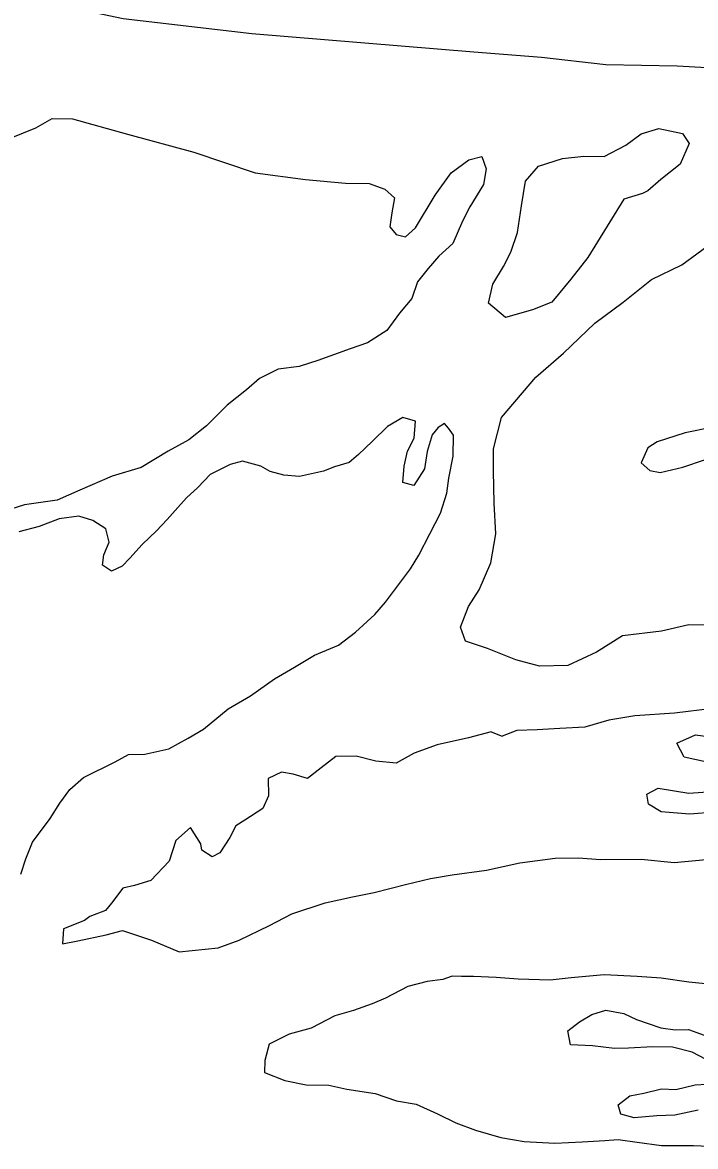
# Model space of a CAD drawing. Extents: x 1127717 to 1741049, y 2026793 to 2244711.
# Drawn here: x 1241414 to 1241843, y 2131810 to 2132526 of the extents above; entities that cross this region are included whole.
import ezdxf

# ---------------------------------------------------------------- set-up
doc = ezdxf.new("R2010")
doc.units = 0
doc.layers.add('9', color=7, linetype='Continuous')

msp = doc.modelspace()

# ---------------------------------------------------------------- linework, layer by layer
at = {"layer": '9'}
for points in [[(1241702.1, 2132507.55), (1241560.58, 2132519.21), (1241478.51, 2132528.78), (1241426.85, 2132539.57), (1241398.81, 2132543.42)], [(1241869.54, 2132496.49), (1241831.57, 2132498.6), (1241786.13, 2132499.52), (1241745.1, 2132504.06), (1241702.1, 2132507.55)], [(1241406.96, 2132452.99), (1241422.78, 2132459.37), (1241433.12, 2132465.12), (1241446.1, 2132464.93), (1241481.27, 2132455.25), (1241523.47, 2132443.73), (1241562.71, 2132430.64), (1241594.75, 2132426.39), (1241620.26, 2132423.99), (1241635.23, 2132423.85), (1241645.3, 2132420.08), (1241651.42, 2132414.72), (1241649.65, 2132405.16), (1241648.37, 2132396.12), (1241652.48, 2132391.21), (1241658.5, 2132389.85), (1241664.85, 2132395.51), (1241677.33, 2132416.34), (1241687.47, 2132430.59), (1241698.75, 2132438.87), (1241707.18, 2132441.08), (1241709.87, 2132433.13), (1241708.11, 2132423.07), (1241699.47, 2132408.85), (1241694.7, 2132399.72), (1241688.55, 2132385.56), (1241679.76, 2132377.34), (1241672.96, 2132369.67), (1241666.18, 2132361), (1241662.44, 2132350.39), (1241654.68, 2132341.2), (1241646.46, 2132329.99), (1241634.17, 2132322.19), (1241623.28, 2132318.42), (1241602.5, 2132310.92), (1241590.62, 2132307.13), (1241577.18, 2132305.31), (1241565.35, 2132299.52), (1241557.03, 2132292.32), (1241544.79, 2132282.51), (1241531.64, 2132269.19), (1241520.37, 2132260.41), (1241507.07, 2132253.08), (1241489.85, 2132242.66), (1241471.52, 2132237.22), (1241450.77, 2132228.22), (1241436.45, 2132221.87), (1241415.56, 2132218.87), (1241402.19, 2132214.55)], [(1241774.6, 2132376.58), (1241763.95, 2132362.81), (1241751.83, 2132348.01), (1241739.47, 2132343.21), (1241722.12, 2132338.29), (1241711.42, 2132347.55), (1241714.12, 2132359.63), (1241720.84, 2132370.8), (1241725.61, 2132379.93), (1241729.8, 2132392.54), (1241732.39, 2132409.63), (1241735.01, 2132425.21), (1241743.26, 2132434.92), (1241758.61, 2132439.79), (1241772.06, 2132441.11), (1241785.04, 2132440.92), (1241798.84, 2132448.26), (1241808.64, 2132455.5), (1241820.04, 2132458.77), (1241835.09, 2132455.62), (1241839.24, 2132449.21), (1241833.56, 2132436.06), (1241821.32, 2132426.26), (1241813.01, 2132419.05), (1241809.55, 2132417.47), (1241797.67, 2132413.68)], [(1241797.67, 2132413.68), (1241774.6, 2132376.58)], [(1241857.07, 2132142.22), (1241839.1, 2132142.29), (1241821.73, 2132138.37), (1241796.85, 2132135.28), (1241780.13, 2132124.87), (1241761.87, 2132116.43), (1241743.91, 2132116), (1241728.84, 2132120.15), (1241710.7, 2132127.23), (1241696.62, 2132131.9), (1241693.41, 2132140.84), (1241698.59, 2132153.98), (1241705.32, 2132164.65), (1241712.89, 2132181.86), (1241715.94, 2132200.45), (1241714.97, 2132219.96), (1241714.48, 2132240.47), (1241714.64, 2132254.5), (1241719.65, 2132274.64), (1241741.5, 2132300.2), (1241759.09, 2132315.63), (1241779.1, 2132334.63), (1241797.24, 2132348.08), (1241815.36, 2132362.53), (1241834.6, 2132372), (1241853.73, 2132385.97)], [(1241413.22, 2131983.49), (1241416.48, 2131993.08), (1241420.72, 2132003.7), (1241431.83, 2132018.98), (1241438.09, 2132028.64), (1241444.37, 2132037.3), (1241453.16, 2132045.02), (1241473.39, 2132055.01), (1241481.76, 2132059.72), (1241492.23, 2132059.97), (1241507.62, 2132063.34), (1241519.93, 2132070.14), (1241529.78, 2132075.88), (1241545.44, 2132088.77), (1241559.71, 2132097.11), (1241574.92, 2132107.99), (1241587.72, 2132115.3), (1241600.51, 2132123.12), (1241615.83, 2132129.49), (1241626.61, 2132137.75), (1241638.82, 2132149.06), (1241645.62, 2132156.73), (1241661.58, 2132178.14), (1241666.86, 2132186.77), (1241674.02, 2132200.46), (1241680.69, 2132213.64), (1241684.88, 2132226.25), (1241686.15, 2132235.8), (1241688.8, 2132249.88), (1241688.98, 2132263.4), (1241685.88, 2132267.83), (1241683.31, 2132270.78), (1241679.38, 2132268.18), (1241675.5, 2132263.58), (1241672.26, 2132252.99), (1241670.53, 2132241.94), (1241663.8, 2132231.26), (1241656.77, 2132233.1), (1241657.51, 2132243.63), (1241659.78, 2132253.2), (1241664.08, 2132261.31), (1241664.81, 2132272.34), (1241656.77, 2132274.65), (1241646.93, 2132268.91), (1241637.18, 2132259.17), (1241628.39, 2132250.95), (1241622.53, 2132245.8), (1241613.11, 2132243.08), (1241606.19, 2132240.41), (1241590.8, 2132237.04), (1241580.8, 2132237.81), (1241572.26, 2132240.11), (1241566.19, 2132243.47), (1241554.63, 2132246.7), (1241546.7, 2132244.51), (1241533.88, 2132238.2), (1241526.09, 2132230), (1241518.76, 2132223.32), (1241513.42, 2132217.18), (1241506.62, 2132209.51), (1241499.8, 2132202.34), (1241490.53, 2132193.61), (1241482.75, 2132184.91), (1241477.88, 2132179.79), (1241470.97, 2132176.62), (1241465.39, 2132180.5), (1241466.23, 2132187.02), (1241469.53, 2132195.11), (1241467.33, 2132203.57), (1241459.22, 2132208.89), (1241450.17, 2132211.68), (1241437.74, 2132209.88), (1241424.88, 2132205.07), (1241411.98, 2132201.76)], [(1241853.55, 2132268.3), (1241836.66, 2132264.9), (1241818.84, 2132258.97), (1241812.94, 2132255.33), (1241808.68, 2132245.71), (1241814.28, 2132240.84), (1241820.8, 2132239.49), (1241835.19, 2132242.84), (1241849.05, 2132247.67)], [(1241854.35, 2132089.08), (1241829.97, 2132086), (1241804.55, 2132084.39), (1241788.15, 2132081.5), (1241772.79, 2132077.13), (1241756.84, 2132076.25), (1241742.39, 2132075.41), (1241729.42, 2132075.1), (1241720.03, 2132071.37)], [(1241712.97, 2132074.21), (1241698.59, 2132070.37), (1241678.74, 2132065.89), (1241663.89, 2132060.53), (1241652.56, 2132054.25), (1241639.56, 2132055.45), (1241627.01, 2132058.66), (1241614.04, 2132058.35), (1241604.73, 2132051.12), (1241595.91, 2132044.4), (1241586.86, 2132047.19), (1241579.34, 2132048.51), (1241570.96, 2132044.31), (1241571.22, 2132033.3), (1241567.42, 2132025.2), (1241556.12, 2132017.92), (1241550.22, 2132014.28), (1241546.41, 2132006.68), (1241540.15, 2131997.02), (1241535.22, 2131994.39), (1241528.63, 2131998.74), (1241528.04, 2132002.74), (1241521.3, 2132013.09), (1241512.02, 2132004.86), (1241507.84, 2131991.74), (1241496.16, 2131979.45), (1241485.75, 2131976.2), (1241478.31, 2131974.52), (1241471.05, 2131964.84), (1241467.17, 2131960.24), (1241457.28, 2131956.5), (1241453.85, 2131953.91), (1241440.5, 2131948.59), (1241439.73, 2131939.06), (1241449.67, 2131940.8), (1241467.54, 2131944.73), (1241477.96, 2131947.48), (1241496.57, 2131941.41), (1241514.22, 2131933.81), (1241539.11, 2131936.41), (1241552.47, 2131941.23), (1241571.7, 2131950.7), (1241586, 2131958.05), (1241607.29, 2131965.06), (1241624.66, 2131968.98), (1241638.57, 2131971.81), (1241658.41, 2131976.79), (1241674.29, 2131980.67), (1241688.21, 2131983), (1241710.09, 2131986.02), (1241731.44, 2131990.53), (1241753.83, 2131993.57), (1241768.79, 2131993.92), (1241782.79, 2131992.75), (1241808.74, 2131992.87), (1241829.75, 2131990.86), (1241850.16, 2131992.85)], [(1241712.97, 2132074.21), (1241720.03, 2132071.37)], [(1241849.68, 2132054.92), (1241836.12, 2132058.1), (1241831.42, 2132067.01), (1241843.27, 2132072.29), (1241862.3, 2132069.74)], [(1241855.93, 2132023.03), (1241839.49, 2132021.63), (1241821.49, 2132023.21), (1241813.39, 2132028.03), (1241812.24, 2132034.51), (1241819.63, 2132038.19), (1241839.17, 2132035.15), (1241859.6, 2132036.63)], [(1241716.22, 2131917.57), (1241701.73, 2131918.23), (1241694.25, 2131918.06), (1241688.26, 2131918.41), (1241682.32, 2131916.27), (1241672.37, 2131915.03), (1241659.97, 2131911.74), (1241645.67, 2131904.39), (1241637.28, 2131900.68), (1241625.4, 2131896.4), (1241613.5, 2131893.11), (1241598.22, 2131885.24), (1241584.34, 2131881.4), (1241571.52, 2131875.09), (1241568.78, 2131864.51), (1241568.46, 2131856.99), (1241581.56, 2131851.8), (1241595.09, 2131849.11)], [(1241856.07, 2131912.88), (1241839.06, 2131914.48), (1241821.54, 2131917.07), (1241806.04, 2131918.2), (1241785.05, 2131919.21), (1241764.14, 2131917.21), (1241750.7, 2131915.89), (1241730.22, 2131916.4), (1241716.22, 2131917.57)], [(1241850.23, 2131865.18), (1241841.13, 2131869.97), (1241828.58, 2131873.17), (1241816.09, 2131873.38), (1241800.64, 2131872.51), (1241791.67, 2131872.3), (1241777.65, 2131873.97), (1241763.66, 2131874.64), (1241761.95, 2131883.61), (1241769.3, 2131889.29), (1241777.17, 2131893.99), (1241786.09, 2131896.7), (1241797.62, 2131894.47), (1241805.7, 2131890.66), (1241821.29, 2131885.52), (1241830.31, 2131884.23), (1241838.79, 2131884.43), (1241848.86, 2131880.66)], [(1241595.09, 2131849.11), (1241609.57, 2131848.96), (1241621.11, 2131846.23), (1241639.14, 2131843.65), (1241652.73, 2131838.96), (1241665.26, 2131836.76), (1241678.88, 2131830.57), (1241690.5, 2131824.84), (1241703.09, 2131820.13), (1241719.17, 2131815.5), (1241734.2, 2131812.86), (1241753.69, 2131811.82), (1241771.13, 2131812.73), (1241785.59, 2131813.57), (1241794.05, 2131814.28), (1241806.07, 2131812.56), (1241821.59, 2131810.42), (1241842.06, 2131810.41), (1241856.54, 2131809.75)], [(1241845.01, 2131833.01), (1241830.12, 2131829.65), (1241818.64, 2131829.38), (1241804.2, 2131828.04), (1241795.67, 2131830.34), (1241794.02, 2131836.31), (1241801.37, 2131841.99), (1241810.32, 2131843.7), (1241821.73, 2131846.47), (1241830.72, 2131846.19), (1241843.13, 2131848.98), (1241858.08, 2131849.84)]]:
    msp.add_lwpolyline(points, dxfattribs=at)

doc.saveas('drawing.dxf')
